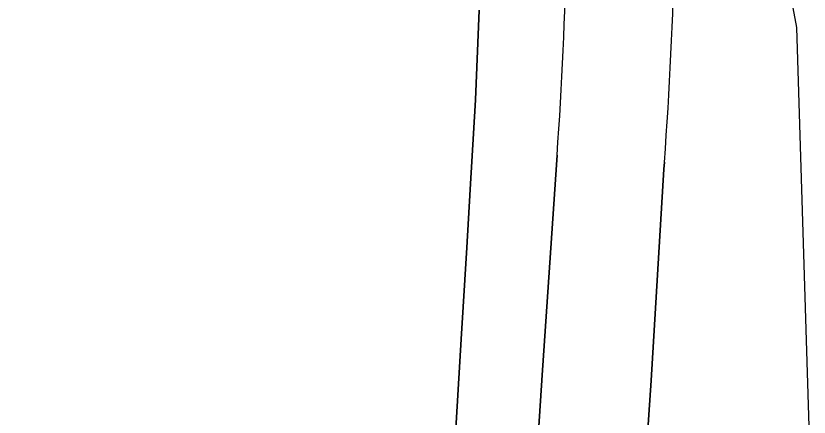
# Model space of a CAD drawing. Extents: x 161087 to 161926, y 382572 to 383873.
# Drawn here: x 161847.36 to 161876.36, y 382859.99 to 382874.64 of the extents above; entities that cross this region are included whole.
import ezdxf

# ---------------------------------------------------------------- set-up
doc = ezdxf.new("R2010")
doc.units = 0
for name, color, linetype in [('IMGEO_Berm_groen', 7, 'Continuous'), ('IMGEO_Fietspad_gesloten', 7, 'Continuous'), ('IMGEO_Pand', 7, 'Continuous'), ('IMGEO_Voetpad_open', 7, 'Continuous')]:
    doc.layers.add(name, color=color, linetype=linetype)

msp = doc.modelspace()

# ---------------------------------------------------------------- linework, layer by layer
at = {"layer": 'IMGEO_Berm_groen'}
for points in [[(161876.365, 382859.64), (161875.913, 382874.211), (161869.198, 382910.119), (161867.465, 382909.566), (161868.021, 382907.461)], [(161871.07, 382869.29), (161871.055, 382869.046), (161870.583, 382861.321), (161870.112, 382854.34), (161870.092, 382854.014), (161876.003, 382853.305), (161876.063, 382853.57), (161876.14, 382854.545)]]:
    msp.add_lwpolyline(points, dxfattribs=at)
msp.add_arc((161721.18, 382880.419), 150.303, 355.75357, 358.77039, dxfattribs=at)
at = {"layer": 'IMGEO_Fietspad_gesloten'}
for points in [[(161867.147, 382869.551), (161866.618, 382861.706), (161865.956, 382851.636), (161865.566, 382845.696), (161865.461, 382844.092), (161865.445, 382843.847), (161865.12, 382838.895), (161865.105, 382838.659), (161865.013, 382837.253), (161864.583, 382830.709), (161868.468, 382828.616), (161868.493, 382828.949), (161868.857, 382834.621), (161868.883, 382835.013), (161869.087, 382838.199), (161869.439, 382843.669), (161869.49, 382844.463)], [(161870.084, 382853.868), (161870.092, 382854.014), (161870.112, 382854.34), (161870.583, 382861.321), (161871.055, 382869.046), (161871.07, 382869.29)]]:
    msp.add_lwpolyline(points, dxfattribs=at)
for centre, radius, start, end in [((161723.568, 382879.913), 143.952, 355.87235, 358.92389), ((161721.18, 382880.419), 150.303, 355.75357, 358.77039)]:
    msp.add_arc(centre, radius, start, end, dxfattribs=at)
at = {"layer": 'IMGEO_Pand'}
msp.add_lwpolyline([(161846.616, 382851.379), (161861.213, 382852.08), (161861.326, 382851.991), (161861.448, 382851.971), (161861.574, 382851.99), (161861.677, 382852.06), (161861.742, 382852.175), (161861.752, 382852.302), (161861.688, 382852.461), (161862.708, 382853.419), (161862.776, 382853.348), (161862.9, 382853.321), (161863.027, 382853.343), (161863.131, 382853.42), (161863.198, 382853.525), (161863.222, 382853.64), (161863.189, 382853.743), (161863.098, 382853.833), (161863.645, 382862.837), (161863.846, 382866.18), (161863.973, 382868.294), (161864.17, 382871.573), (161864.3, 382874.847)], dxfattribs=at)
at = {"layer": 'IMGEO_Voetpad_open'}
for points in [[(161864.3, 382874.847), (161864.17, 382871.573), (161863.973, 382868.294), (161863.846, 382866.18), (161863.645, 382862.837), (161863.098, 382853.833), (161863.189, 382853.743), (161863.222, 382853.64), (161863.198, 382853.525), (161863.131, 382853.42), (161863.027, 382853.343), (161862.9, 382853.321), (161862.776, 382853.348), (161862.708, 382853.419), (161861.688, 382852.461), (161861.752, 382852.302), (161861.742, 382852.175), (161861.677, 382852.06), (161861.574, 382851.99), (161862.869, 382848.994)], [(161865.956, 382851.636), (161866.618, 382861.706), (161867.147, 382869.551)]]:
    msp.add_lwpolyline(points, dxfattribs=at)
msp.add_arc((161723.568, 382879.913), 143.952, 355.87235, 358.92389, dxfattribs=at)

doc.saveas('drawing.dxf')
